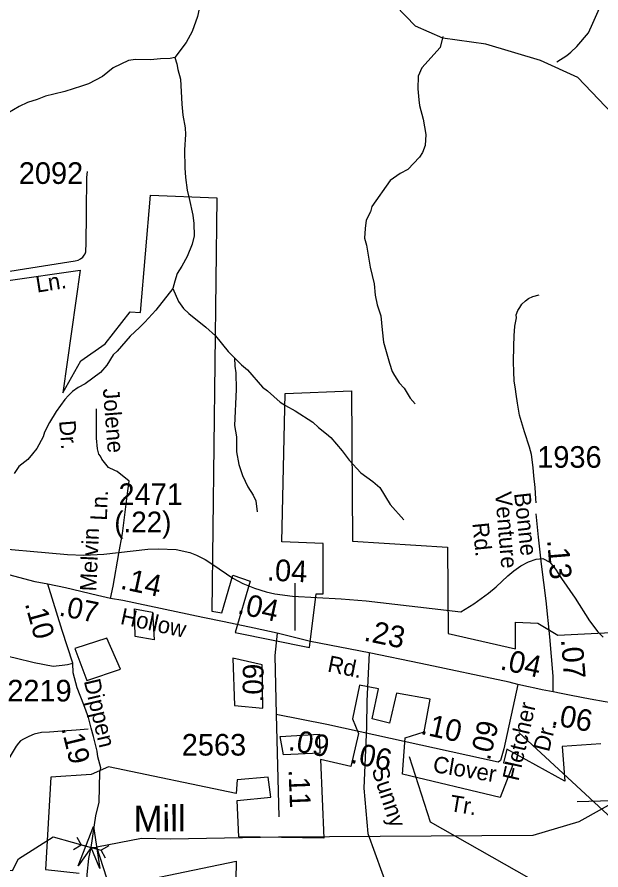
# Model space of a CAD drawing. Extents: x 1547597 to 1699558, y 810033 to 920809.
# Drawn here: x 1646659 to 1650031, y 884657 to 889584 of the extents above; entities that cross this region are included whole.
import ezdxf

# ---------------------------------------------------------------- set-up
doc = ezdxf.new("R2010")
doc.units = 0
for name, color, linetype in [('Exist Boundary Political City Limit New', 7, 'Continuous'), ('Exist Boundary Political City Limit New Hole', 7, 'Continuous'), ('Exist Hydrographic Creek Single Shore', 7, 'Continuous'), ('Exist Hydrographic Misc Water Feature', 7, 'Continuous'), ('Exist Road Non-System Type 51', 7, 'Continuous'), ('Exist Road Non-System Type 51 Label', 7, 'Continuous'), ('Exist Road Primary NC Attributed', 7, 'Continuous'), ('Exist Road Primary NC Label', 7, 'Continuous'), ('Exist Road Primary NC Service Mileage Hundredths English Label', 7, 'Continuous'), ('Exist Road Secondary Mileage Hundredths English Label', 7, 'Continuous'), ('Exist Road Secondary Structure Pipe CELL', 7, 'Continuous'), ('Exist Road Secondary Structure Standard Bridge Attributed CELL', 7, 'Continuous'), ('Exist Road Secondary Type 41 Attributed', 7, 'Continuous'), ('Exist Road Secondary Type 51 Attributed', 7, 'Continuous'), ('Exist Road Secondary Type 51 Label', 7, 'Continuous'), ('Exist Road Secondary Type 51 Number Label', 7, 'Continuous'), ('Map Preparation Boundary City Limit Buffer Line', 7, 'Continuous'), ('Old_Level_32', 7, 'Continuous')]:
    doc.layers.add(name, color=color, linetype=linetype)

msp = doc.modelspace()

# ---------------------------------------------------------------- linework, layer by layer
at = {"layer": 'Exist Boundary Political City Limit New'}
msp.add_line((1649781.9, 886012.9), (1650090.9, 886027.8), dxfattribs=at)
for points in [[(1646593.7, 888060.7), (1647022.3, 888120.6), (1646922.6, 887412.2), (1647027.3, 887596.8), (1647166.8, 887696.5), (1647311.3, 887881.1), (1647371.1, 887876.1), (1647428.4, 888554.6), (1647812.2, 888539.6), (1647784.2, 886151.8), (1647842, 886141.7), (1647904.4, 886359.6), (1648004, 886324.7), (1647917.7, 886028.8), (1648348.3, 885942.5), (1648386.5, 886252.3), (1648426.4, 886252.3), (1648426.4, 886541.7), (1648187.2, 886551.6), (1648207.1, 887409.7), (1648590.8, 887424.6), (1648595.8, 886556.6), (1649144, 886521.7), (1649149, 886022.9), (1649537.7, 885933.1), (1649537.7, 886087.7), (1649667.3, 886082.7), (1649781.9, 886012.9)], [(1650031.1, 885384.3), (1649806.8, 885369.3), (1649821.8, 885169.8), (1649487.9, 885354.4), (1649467.9, 885274.6), (1649522.8, 885264.6), (1649448, 885075), (1648884.9, 885209.7), (1648899.8, 885419.2), (1649009.5, 885454.2), (1649044.3, 885643.7), (1648850, 885678.6), (1648810.1, 885504), (1648710.5, 885529), (1648745.3, 885703.6), (1648635.7, 885723.5), (1648595.8, 885529), (1648630.7, 885444.2), (1648585.9, 885254.6), (1648411.4, 885294.5), (1648431.4, 884840.6), (1647939.2, 884848), (1647929.3, 885057.6), (1648123.6, 885077.5), (1648108.7, 885192.3), (1647929.3, 885177.3), (1647924.3, 885097.5), (1647186.7, 885252.1), (1647087.1, 885207.2), (1646852.8, 885192.3), (1646822.9, 884658.5), (1647017.3, 884638.5)], [(1647089.6, 884534), (1647924, 884708), (1647906.6, 883722)]]:
    msp.add_lwpolyline(points, dxfattribs=at)
at = {"layer": 'Exist Boundary Political City Limit New Hole'}
msp.add_line((1647176.8, 885995.4), (1646992.4, 885935.6), dxfattribs=at)
for points in [[(1647336.2, 886165), (1647440.9, 886145.1), (1647450.9, 885985.4)], [(1647450.9, 885985.4), (1647341.2, 886005.4), (1647336.2, 886165)], [(1646992.4, 885935.6), (1647062.1, 885751), (1647256.5, 885815.8), (1647176.8, 885995.4)], [(1647904.4, 885880.7), (1647914.3, 885606.3), (1648078.8, 885591.3)], [(1648078.8, 885591.3), (1648073.8, 885840.8), (1647904.4, 885880.7)], [(1647904.4, 885880.7), (1647914.3, 885606.3), (1648078.8, 885591.3)], [(1648078.8, 885591.3), (1648073.8, 885840.8), (1647904.4, 885880.7)], [(1648178.5, 885426.7), (1648402.7, 885441.7), (1648407.7, 885331.9)], [(1648407.7, 885331.9), (1648198.4, 885322), (1648178.5, 885426.7)]]:
    msp.add_lwpolyline(points, dxfattribs=at)
at = {"layer": 'Exist Hydrographic Creek Single Shore'}
for points in [[(1650136.1, 888984.4), (1649898.2, 889235.4), (1649682.2, 889331.8), (1649366.2, 889426.8), (1649117.1, 889461.5), (1648959.1, 889530.3), (1648844.1, 889650.9), (1648559.1, 890201.5), (1648242.2, 890933.6), (1648136.2, 891093.2), (1648064.1, 891334.3), (1648068.1, 891741.3), (1648104.2, 891944.1), (1648090.1, 892161), (1647995.1, 892543.7), (1647865.1, 892828.8)], [(1652738.6, 885052.4), (1652608.1, 885168.8), (1651887.2, 885511.8), (1651463.1, 885592.7), (1651154.1, 885569.4), (1650433.2, 885262.3), (1650156.1, 885074.3), (1649904.1, 884935), (1649637.1, 884855.1), (1648169.2, 884845.6), (1647545.4, 884835.1), (1647377.3, 884837.8), (1647119.8, 884788.4)], [(1645305.1, 884404.9), (1645596.1, 884336.5), (1646304.1, 884335.3), (1646455.1, 884434), (1646568.7, 884657.5), (1646632.8, 884653.5), (1646666.1, 884721.6), (1646866.3, 884848.5), (1647086.4, 884785.7), (1647116.1, 884786.7)], [(1647215.1, 884490.7), (1647119.8, 884788.4)]]:
    msp.add_lwpolyline(points, dxfattribs=at)
at = {"layer": 'Exist Hydrographic Misc Water Feature'}
for points in [[(1648489.4, 890485.9), (1648391.6, 890437.4), (1648359.5, 890430.1), (1648311.2, 890412.8), (1648271.1, 890401.6), (1648222.9, 890390.4), (1648190.8, 890382.9), (1648158.5, 890369.5), (1648077.7, 890312.9), (1648020.8, 890257.8), (1647944.9, 890145.1), (1647922.7, 890125.5), (1647838.2, 889972.9), (1647817.5, 889929.3), (1647782.2, 889849.9), (1647771.8, 889818.1), (1647755.3, 889790.3), (1647746.9, 889762.5), (1647732.3, 889730.7), (1647700, 889587.3), (1647670.6, 889499.8), (1647635.6, 889436.4), (1647570, 889349.6)], [(1649776.2, 889324.7), (1649833.6, 889361), (1649857.9, 889380.6), (1649892.4, 889414), (1649959.7, 889492.9), (1649984.6, 889548.4), (1650022, 889635.8), (1650046.6, 889675.4)], [(1649118.3, 889471), (1649102.6, 889407.5), (1648996.8, 889291.2), (1648976, 889241.6), (1648972.8, 889169.7), (1648979.7, 889105.5), (1648983.2, 889073.5), (1649003.9, 888993.2), (1649020.4, 888904.9), (1649015.4, 888840.9), (1649000.8, 888801.2), (1648982.4, 888773.5), (1648915.3, 888702.7), (1648870.9, 888679.4), (1648814.3, 888640.4), (1648707.8, 888490.2), (1648699.3, 888458.4), (1648674.6, 888410.8), (1648669.8, 888362.8), (1648664.9, 888307), (1648676.3, 888266.8), (1648698.2, 888138.4), (1648720.6, 888042), (1648727.5, 887977.9), (1648738.6, 887921.8), (1648759.6, 887857.4), (1648768.2, 887777.2), (1648775.1, 887705.1), (1648809.1, 887584.6), (1648824.3, 887536.3), (1648838, 887512.1), (1648865.2, 887471.6), (1648894.8, 887439.1), (1648929.8, 887382.5), (1648957.3, 887350.1)], [(1647570, 889349.6), (1647542.1, 889344), (1647486.1, 889343), (1647430.1, 889335.9), (1647342.1, 889339.4), (1647302, 889332.1), (1647213.4, 889289.6), (1647152.6, 889240.7), (1647071.9, 889198), (1647031.7, 889184.7), (1646935.3, 889154.3), (1646871, 889137.4), (1646822.9, 889126.2), (1646774.6, 889107.1), (1646718.3, 889090), (1646669.9, 889066.9), (1646605.3, 889028), (1646520.3, 888961.4), (1646365.6, 888796.1), (1646300.4, 888719.2), (1646247.4, 888652.1)], [(1647570, 889349.6), (1647581.6, 889313.3), (1647587.1, 889281.3), (1647602.2, 889225), (1647609.9, 889080.8), (1647616.8, 889016.7), (1647629.7, 888944.6), (1647631, 888904.5), (1647625.6, 888816.6), (1647627.8, 888712.5), (1647630.9, 888656.6), (1647641.8, 888584.4), (1647653, 888536.2), (1647673.5, 888439.8), (1647678.7, 888391.7), (1647681.5, 888319.7), (1647670.7, 888271.9), (1647641.6, 888200.4), (1647610.6, 888145), (1647584, 888101.4), (1647569.3, 888057.6), (1647557.9, 888015.2)], [(1647557.9, 888015.2), (1647460.6, 887889.5), (1647397.5, 887820.6), (1647365, 887791.1), (1647312.2, 887740), (1647236.8, 887653.3), (1647214.5, 887631.7), (1647177.5, 887572.4), (1647140.8, 887530.9), (1647051.8, 887464.5), (1647011.4, 887443.2), (1646979.2, 887419.7), (1646954.8, 887398.2), (1646934.5, 887374.5), (1646885.3, 887305.3), (1646846.3, 887242), (1646817.4, 887186.4), (1646809, 887158.7), (1646771.8, 887091.3), (1646747.3, 887059.6), (1646720.9, 887028.1), (1646668.2, 886987), (1646641.5, 886947.5)], [(1647557.9, 888015.2), (1647591.3, 887941.2), (1647620.7, 887900.7), (1647650.2, 887870.3), (1647748.9, 887792.6), (1647804.1, 887741.6), (1647878.6, 887652.4), (1647915.4, 887615.1)], [(1647915.4, 887615.1), (1647917.2, 887567.7), (1647922.5, 887527.6), (1647925, 887431.6), (1647913.6, 887223.8), (1647926.6, 887159.6), (1647925.9, 887119.6), (1647925.2, 887071.6), (1647939.9, 886999.3), (1647960.9, 886935), (1647991.8, 886870.5), (1648023.1, 886822), (1648038.6, 886789.7), (1648045.4, 886725.6)], [(1647915.4, 887615.1), (1647955.3, 887575.1), (1647988.8, 887546.5), (1648077.1, 887445), (1648104.8, 887424.5), (1648177.7, 887359.3), (1648209.4, 887338.8), (1648264.8, 887309.8), (1648367.8, 887244.1), (1648399.2, 887213.5), (1648446.6, 887176.7), (1648470.3, 887154.4), (1648537, 887077.3), (1648576.1, 887024.6), (1648644.9, 886951.4), (1648714.1, 886900.2), (1648753.5, 886865.5), (1648813.9, 886768.5), (1648892.4, 886679.1)], [(1646431, 886525), (1646950.1, 886479.1), (1647045.1, 886475.9), (1647160.1, 886480.8), (1647414.1, 886509.4), (1647476.1, 886511.8), (1647578.1, 886507.5), (1647656.1, 886490.4), (1647695.1, 886475), (1647744.1, 886450), (1647790.1, 886421.3), (1647905.2, 886341.4), (1647963.1, 886312.1), (1648029.1, 886284.9), (1648097.1, 886263.2)], [(1648097.1, 886263.2), (1648148.2, 886251.3), (1648250.2, 886239), (1648530.2, 886223.3), (1648675.1, 886211.7), (1649222.1, 886147.2), (1649296.1, 886193.3), (1649382.2, 886255.1), (1649425.1, 886291.3), (1649493.1, 886355.1), (1649528.2, 886385.1), (1649568.1, 886413), (1649612.1, 886437), (1649656.1, 886452.8), (1649696.2, 886455), (1649736.2, 886434.7), (1649769.2, 886393.8), (1649803.1, 886340), (1649883.1, 886227.5), (1649964.2, 886095.3), (1650013.1, 886031.8), (1650044.2, 886001.7)]]:
    msp.add_lwpolyline(points, dxfattribs=at)
at = {"layer": 'Exist Road Non-System Type 51'}
for points in [[(1649656.1, 886777.6), (1649655, 886800.4), (1649651.9, 886866.3), (1649642.9, 886932.5), (1649639.5, 886980.6), (1649630.6, 887056.7), (1649619.2, 887098.7), (1649590.4, 887187.2), (1649559.8, 887283.6), (1649548.8, 887353.7), (1649541.6, 887405.9), (1649538, 887433.8), (1649530.6, 887481.9), (1649527.4, 887534), (1649526.2, 887591.9), (1649527.4, 887681.9), (1649530.3, 887741.9), (1649533.2, 887797.9), (1649543.8, 887845.7), (1649542.2, 887863.7), (1649550.4, 887887.6), (1649562.6, 887905.3), (1649575, 887925.1), (1649595.2, 887944.9), (1649613.3, 887958.5), (1649637.6, 887970.2), (1649673.6, 887979.7)], [(1648693.1, 885911), (1648679.2, 885630.9), (1648676.9, 885484.2)], [(1647070.1, 885469.2), (1647000.2, 885464.4), (1646920, 885457.9), (1646845.8, 885453.2), (1646800, 885449.9), (1646757.7, 885440.8), (1646727.4, 885427.2), (1646695.3, 885411.8), (1646678.9, 885401.7), (1646667.1, 885389.8), (1646652.9, 885371.2), (1646629.9, 885333.1), (1646508.5, 885129.2), (1646495.6, 885106.5)], [(1648676.9, 885484.2), (1648662.2, 885128.6), (1648685, 884867.9), (1648766.4, 884643.2), (1648884.2, 884316.9), (1648948.5, 884062.4), (1648968, 883925.6), (1649008.5, 883702.9)], [(1650232.4, 885060.4), (1649893.9, 885050.6)]]:
    msp.add_lwpolyline(points, dxfattribs=at)
at = {"layer": 'Exist Road Primary NC Attributed'}
for points in [[(1646835.5, 886306.7), (1646763.4, 886320.4), (1646611.4, 886361.7), (1646563.7, 886377.5), (1646511.8, 886402.1), (1646475.6, 886425.2), (1646451.7, 886442.5), (1646427.6, 886462.9), (1646399.8, 886484.4)], [(1647198.4, 886225.3), (1647123.5, 886242.6), (1646938.8, 886287.3), (1646835.5, 886306.7)], [(1648160.7, 886023.9), (1648027.7, 886053), (1647855.1, 886089.6), (1647730.9, 886115.3), (1647270.4, 886213.8), (1647198.4, 886225.3)], [(1649551.8, 885728.7), (1649500.3, 885741.3), (1648991.3, 885849.1), (1648693.1, 885911), (1648352.8, 885976.7), (1648160.7, 886023.9)], [(1652137.4, 885833.3), (1652019.1, 885819.7), (1651693.2, 885774.2), (1651413.3, 885739.5), (1651260.9, 885718.5), (1651166.8, 885705.1), (1651021.5, 885687.6), (1650808.9, 885659.1), (1650624.2, 885631.4), (1650446.6, 885609), (1650342.7, 885604.8), (1650304.4, 885605.1), (1650270.7, 885603.7), (1650208.2, 885607.2), (1650156.3, 885612.8), (1650055.9, 885628.3), (1649969.2, 885644.1), (1649858.9, 885665.3), (1649801.3, 885675.9), (1649755.9, 885686.5)], [(1649755.9, 885686.5), (1649692.3, 885697.1), (1649649.9, 885706.2), (1649613.2, 885715.1), (1649551.8, 885728.7)]]:
    msp.add_lwpolyline(points, dxfattribs=at)
at = {"layer": 'Exist Road Primary NC Service Mileage Hundredths English Label'}
msp.add_line((1648265.4, 886040.3), (1648265.4, 886313), dxfattribs=at)
at = {"layer": 'Exist Road Secondary Structure Pipe CELL'}
for p, q in [((1647003.8, 884845.9), (1647028, 884801.3)), ((1646984.8, 884774.7), (1647028, 884801.3)), ((1647028, 884801.3), (1647144.9, 884770.1)), ((1647188.1, 884796.7), (1647144.9, 884770.1)), ((1647169.1, 884725.5), (1647144.9, 884770.1))]:
    msp.add_line(p, q, dxfattribs=at)
at = {"layer": 'Exist Road Secondary Structure Standard Bridge Attributed CELL'}
msp.add_lwpolyline([(1647010.8, 884680), (1647100.3, 884906.8), (1647136.2, 884665.6), (1647086.4, 884785.7)], close=True, dxfattribs=at)
at = {"layer": 'Exist Road Secondary Type 41 Attributed'}
msp.add_lwpolyline([(1647198.4, 886225.3), (1647214.4, 886296.4), (1647246.6, 886484), (1647267.7, 886599.9), (1647299.2, 886846.2), (1647305.5, 886903.1), (1647237.6, 886957.9), (1647223.8, 886964.1), (1647186.1, 886980.9), (1647148.9, 887029.4), (1647141.1, 887047.6), (1647130.9, 887058.7), (1647122.5, 887090.3), (1647118.3, 887151.4), (1647118.3, 887319.9)], dxfattribs=at)
at = {"layer": 'Exist Road Secondary Type 51 Attributed'}
for points in [[(1646606, 888114.4), (1646664, 888123.2), (1646995, 888174.7), (1647011.1, 888178.4), (1647025.9, 888186.5), (1647037.5, 888195.8), (1647046.9, 888207.3), (1647051.7, 888215.6), (1647055, 888227.7), (1647056.2, 888237.5), (1647056.8, 888269.5), (1647060.3, 888453.3), (1647060, 888533.4), (1647060.8, 888583.4), (1647062.3, 888657.4), (1647065, 888691.2)], [(1649755.9, 885686.5), (1649754.4, 885776.7), (1649735.8, 886003.2), (1649714.7, 886211), (1649687, 886422.6), (1649669.8, 886578.8), (1649656.1, 886714.7)], [(1646980.3, 885851), (1646919.2, 886040.8), (1646835.5, 886306.7)], [(1646068.4, 886151.5), (1646126.6, 886099.6), (1646176.4, 886064.4), (1646224.2, 886037.2), (1646273.4, 886008.3), (1646363.4, 885962.7), (1646425.8, 885937), (1646510.2, 885912.4), (1646647.8, 885881.4), (1646757.4, 885854.2), (1646866.5, 885834.2), (1646918.4, 885839.5), (1646950.4, 885843.7), (1646980.3, 885851)], [(1648160.7, 886023.9), (1648147.1, 885895.7), (1648154.8, 885553.9)], [(1647086.4, 884785.7), (1647113.1, 884969), (1647132.7, 885047.8), (1647137.6, 885222.5), (1647141.5, 885247), (1647125.9, 885310), (1647120.3, 885342), (1647099.6, 885427.4), (1647086.3, 885475.7), (1647072, 885537.6), (1647043.6, 885610.3), (1647006.3, 885708.3), (1646982.9, 885794.7), (1646980.3, 885851)], [(1649551.8, 885728.7), (1649470, 885356.2), (1649450.4, 885288.8), (1649438, 885279.6)], [(1649438, 885279.6), (1648447.5, 885497.7), (1648154.8, 885553.9)], [(1648154.8, 885553.9), (1648170.2, 884963.4)], [(1647246.7, 883707.3), (1647217.2, 883787.5), (1647175, 883914.1), (1647124, 884064.7), (1647103.7, 884122.6), (1647077.7, 884180.5), (1647069, 884250), (1647053.3, 884322.6), (1647056, 884354.6), (1647051.6, 884438.3), (1647063.7, 884630.7), (1647073.3, 884723.1), (1647086.4, 884785.7)]]:
    msp.add_lwpolyline(points, dxfattribs=at)
at = {"layer": 'Exist Road Secondary Type 51 Number Label'}
msp.add_line((1649556.4, 885450.9), (1650189.8, 884863.7), dxfattribs=at)
msp.add_lwpolyline([(1648923, 885312.5), (1649044.6, 884935), (1649615.1, 884612)], dxfattribs=at)
at = {"layer": 'Map Preparation Boundary City Limit Buffer Line'}
msp.add_line((1649781.9, 886012.9), (1650090.9, 886027.8), dxfattribs=at)
for points in [[(1646593.7, 888060.7), (1647022.3, 888120.6), (1646922.6, 887412.2), (1647027.3, 887596.8), (1647166.8, 887696.5), (1647311.3, 887881.1), (1647371.1, 887876.1), (1647428.4, 888554.6), (1647812.2, 888539.6), (1647784.2, 886151.8), (1647842, 886141.7), (1647904.4, 886359.6), (1648004, 886324.7), (1647917.7, 886028.8), (1648348.3, 885942.5), (1648386.5, 886252.3), (1648426.4, 886252.3), (1648426.4, 886541.7), (1648187.2, 886551.6), (1648207.1, 887409.7), (1648590.8, 887424.6), (1648595.8, 886556.6), (1649144, 886521.7), (1649149, 886022.9), (1649537.7, 885933.1), (1649537.7, 886087.7), (1649667.3, 886082.7), (1649781.9, 886012.9)], [(1650031.1, 885384.3), (1649806.8, 885369.3), (1649821.8, 885169.8), (1649487.9, 885354.4), (1649467.9, 885274.6), (1649522.8, 885264.6), (1649448, 885075), (1648884.9, 885209.7), (1648899.8, 885419.2), (1649009.5, 885454.2), (1649044.3, 885643.7), (1648850, 885678.6), (1648810.1, 885504), (1648710.5, 885529), (1648745.3, 885703.6), (1648635.7, 885723.5), (1648595.8, 885529), (1648630.7, 885444.2), (1648585.9, 885254.6), (1648411.4, 885294.5), (1648431.4, 884840.6), (1647939.2, 884848), (1647929.3, 885057.6), (1648123.6, 885077.5), (1648108.7, 885192.3), (1647929.3, 885177.3), (1647924.3, 885097.5), (1647186.7, 885252.1), (1647087.1, 885207.2), (1646852.8, 885192.3), (1646822.9, 884658.5), (1647017.3, 884638.5)], [(1647089.6, 884534), (1647924, 884708), (1647906.6, 883722)]]:
    msp.add_lwpolyline(points, dxfattribs=at)

# ---------------------------------------------------------------- texts
at = {"layer": 'Exist Road Non-System Type 51 Label'}
for s, rotation, p in [('Clover', 350.5549, (1649055.8, 885222.9)), ('Sunny', 288.1886, (1648705.2, 885236.6)), ('Tr.', 350.5549, (1649152.9, 884997.5))]:
    msp.add_text(s, height=95, rotation=rotation, dxfattribs=at).set_placement(p)
at = {"layer": 'Exist Road Primary NC Label'}
for s, rotation, p in [('Hollow', 347.8446, (1647250.4, 886078.5)), ('Rd.', 348.3788, (1648446.9, 885803.7))]:
    msp.add_text(s, height=95, rotation=rotation, dxfattribs=at).set_placement(p)
at = {"layer": 'Exist Road Primary NC Service Mileage Hundredths English Label'}
for s, rotation, p in [('.04', 357.3362, (1648099.8, 886328.7)), ('.14', 347.9262, (1647250, 886282.1)), ('.04', 347.6474, (1647926.5, 886139.2)), ('.23', 348.2559, (1648656.9, 885982.4)), ('.04', 347.5172, (1649443.4, 885816.7)), ('.06', 349.104, (1649740, 885497.2))]:
    msp.add_text(s, height=125, rotation=rotation, dxfattribs=at).set_placement(p)
at = {"layer": 'Exist Road Secondary Mileage Hundredths English Label'}
for s, height, rotation, p in [('(.22)', 120, 0.0071, (1647220.2, 886606.8)), ('.13', 125, 274.6975, (1649720, 886562.4)), ('.07', 120, 348.6482, (1646896, 886127.3)), ('.10', 120, 285.5368, (1646702.7, 886195.2)), ('.07', 125, 274.6975, (1649799.7, 885987.7)), ('.09', 120, 89.7057, (1648081.5, 885624.5)), ('.10', 125, 347.5805, (1648984.3, 885443.5)), ('.09', 120, 76.3211, (1649388.6, 885284.4)), ('.19', 120, 283.6649, (1646913.6, 885475.8)), ('.09', 125, 349.14, (1648220.1, 885350.4)), ('.06', 125, 347.5805, (1648580.1, 885276.5)), ('.11', 120, 272.3534, (1648226.2, 885235.9))]:
    msp.add_text(s, height=height, rotation=rotation, dxfattribs=at).set_placement(p)
at = {"layer": 'Exist Road Secondary Type 51 Label'}
for s, rotation, p in [('Ln.', 8.8428, (1646774, 887991.7)), ('Jolene', 274.5609, (1647153.8, 887435.5)), ('Dr.', 274.5609, (1646901.2, 887250.8)), ('Ln.', 87.2937, (1647176.6, 886673.1)), ('Venture', 274.8431, (1649419.1, 886838.2)), ('Bonne', 276.243, (1649529.3, 886832.1)), ('Rd.', 275.8535, (1649287.9, 886659.3)), ('Melvin', 87.2937, (1647115.7, 886264.5)), ('Dippen', 283.2312, (1647043.6, 885748.6)), ('Fletcher', 77.1541, (1649554, 885165.9)), ('Dr.', 75.7395, (1649730.4, 885334.7))]:
    msp.add_text(s, height=95, rotation=rotation, dxfattribs=at).set_placement(p)
at = {"layer": 'Exist Road Secondary Type 51 Number Label'}
for s, p in [('2092', (1646668.7, 888619.8)), ('1936', (1649662.9, 886980)), ('2471', (1647244.3, 886764.6)), ('2219', (1646602.1, 885629.9)), ('2563', (1647610, 885317.4))]:
    msp.add_text(s, height=125, dxfattribs=at).set_placement(p)
at = {"layer": 'Old_Level_32'}
msp.add_text('Mill', height=150, rotation=0.18, dxfattribs=at).set_placement((1647331.5, 884878.3))

doc.saveas('drawing.dxf')
